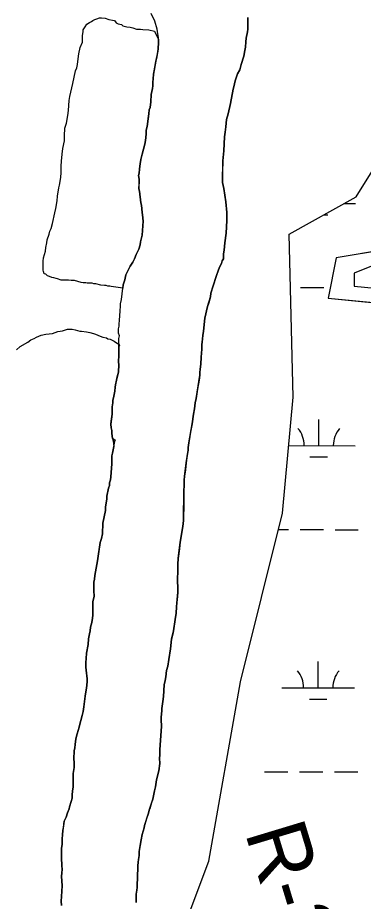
# Model space of a CAD drawing. Extents: x 3219052 to 3256913, y 800770 to 826146.
# Drawn here: x 3245379 to 3245854, y 815375 to 816589 of the extents above; entities that cross this region are included whole.
import ezdxf

# ---------------------------------------------------------------- set-up
doc = ezdxf.new("R2010")
doc.units = 0
for name, color, linetype in [('V-RIVR-RANG-IDEN', 7, 'Continuous'), ('V-SITE-VEGE', 7, 'Continuous'), ('V-TOPO-SHOR', 7, 'Continuous'), ('V-WETL-SWMP', 7, 'Continuous')]:
    doc.layers.add(name, color=color, linetype=linetype)

msp = doc.modelspace()

# ---------------------------------------------------------------- linework, layer by layer
at = {"layer": 'V-SITE-VEGE'}
for p, q in [((3245695.2, 816573.1), (3245695.3, 816589.4)), ((3245693.1, 816560.8), (3245694.7, 816569.5)), ((3245694.7, 816569.5), (3245695.2, 816573.1)), ((3245692, 816548.6), (3245692.6, 816555.7)), ((3245692.6, 816555.7), (3245693.1, 816560.8)), ((3245689.9, 816536.4), (3245691, 816544)), ((3245691, 816544), (3245692, 816548.6)), ((3245686.3, 816524.6), (3245689.9, 816536.4)), ((3245681.1, 816511.9), (3245684.2, 816517.5)), ((3245684.2, 816517.5), (3245686.3, 816524.6)), ((3245676, 816494.1), (3245678, 816502.2)), ((3245678, 816502.2), (3245681.1, 816511.9)), ((3245671.3, 816471.1), (3245674.9, 816491)), ((3245674.9, 816491), (3245676, 816494.1)), ((3245668.1, 816456.9), (3245671.3, 816471.1)), ((3245666.1, 816449.2), (3245668.1, 816456.9)), ((3245665, 816439), (3245666.1, 816449.2)), ((3245663.4, 816425.3), (3245664, 816431.9)), ((3245664, 816431.9), (3245665, 816439)), ((3245662.3, 816406.4), (3245663.4, 816425.3)), ((3245660.7, 816392.6), (3245662.3, 816406.4)), ((3245660.6, 816362.5), (3245660.7, 816392.6)), ((3245662.1, 816354.4), (3245660.6, 816362.5)), ((3245665.1, 816336), (3245662.1, 816354.4)), ((3245666.5, 816321.7), (3245665.1, 816336)), ((3245666.5, 816310.5), (3245666.5, 816321.7)), ((3245665.4, 816293.1), (3245666.5, 816310.5)), ((3245663.8, 816279.9), (3245665.4, 816293.1)), ((3245662.7, 816269.7), (3245663.8, 816279.9)), ((3245661.7, 816264.6), (3245662.7, 816269.7)), ((3245661.7, 816258), (3245661.7, 816264.6)), ((3245816.7, 816259.3), (3245805.7, 816204)), ((3245883.1, 816270.4), (3245816.7, 816259.3)), ((3245655, 816242.7), (3245657, 816247.3)), ((3245657, 816247.3), (3245659.1, 816251.3)), ((3245659.1, 816251.3), (3245660.1, 816254.9)), ((3245660.1, 816254.9), (3245661.7, 816258)), ((3245651.9, 816233.5), (3245655, 816242.7)), ((3245647.7, 816220.8), (3245651.9, 816233.5)), ((3245644.1, 816205.5), (3245644.6, 816210.6)), ((3245644.6, 816210.6), (3245647.7, 816220.8)), ((3245639.9, 816192.3), (3245644.1, 816205.5)), ((3245805.7, 816204), (3245916.3, 816192.9)), ((3245636.3, 816176.5), (3245639.9, 816192.3)), ((3245634.2, 816158.6), (3245636.3, 816176.5)), ((3245632.6, 816143.3), (3245633.6, 816152.5)), ((3245633.6, 816152.5), (3245634.2, 816158.6)), ((3245632, 816133.6), (3245632.1, 816140.3)), ((3245632.1, 816140.3), (3245632.6, 816143.3)), ((3245631, 816122.9), (3245632, 816133.6)), ((3245629.9, 816106.1), (3245630.9, 816113.2)), ((3245630.9, 816113.2), (3245631, 816122.9)), ((3245629.3, 816101.5), (3245629.9, 816106.1)), ((3245629.3, 816097.9), (3245629.3, 816101.5)), ((3245624.1, 816065.8), (3245629.3, 816097.9)), ((3245623, 816060.2), (3245624.1, 816065.8)), ((3245620.4, 816044.4), (3245622, 816052)), ((3245622, 816052), (3245623, 816060.2)), ((3245618.8, 816031.1), (3245620.4, 816044.4)), ((3245614.1, 816005.2), (3245618.8, 816031.1)), ((3245613.1, 815998.5), (3245614.1, 816005.2)), ((3245610.4, 815977.6), (3245613.1, 815995)), ((3245613.1, 815995), (3245613.1, 815998.5)), ((3245608.3, 815959.3), (3245610.4, 815977.6)), ((3245607.8, 815953.7), (3245608.3, 815959.3)), ((3245607.2, 815939.9), (3245607.7, 815945.5)), ((3245607.7, 815945.5), (3245607.8, 815953.7)), ((3245607, 815898.6), (3245607.2, 815939.9)), ((3245606, 815890.4), (3245607, 815898.6)), ((3245602.3, 815868.5), (3245606, 815890.4)), ((3245599.6, 815846.1), (3245602.3, 815868.5)), ((3245599.1, 815838.4), (3245599.6, 815846.1)), ((3245599, 815825.1), (3245599.1, 815838.4)), ((3245598.5, 815821.6), (3245599, 815825.1)), ((3245598.9, 815800.2), (3245598.5, 815821.6)), ((3245597.3, 815779.8), (3245598.9, 815800.2)), ((3245596.8, 815771.1), (3245597.3, 815779.8)), ((3245593.1, 815747.1), (3245595.2, 815762.4)), ((3245595.2, 815762.4), (3245596.8, 815771.1)), ((3245590.5, 815735.4), (3245593.1, 815747.1)), ((3245588.9, 815722.1), (3245590.5, 815735.4)), ((3245586.8, 815707.4), (3245588.9, 815722.1)), ((3245585.2, 815698.2), (3245586.8, 815707.4)), ((3245582.6, 815683.9), (3245583.7, 815692.6)), ((3245583.7, 815692.6), (3245585.2, 815698.2)), ((3245580.5, 815672.7), (3245581.6, 815678.8)), ((3245581.6, 815678.8), (3245582.6, 815683.9)), ((3245579.4, 815656.9), (3245580.5, 815672.7)), ((3245578.4, 815649.8), (3245579.4, 815656.9)), ((3245577.3, 815640.1), (3245578.4, 815649.8)), ((3245577.3, 815637), (3245577.3, 815640.1)), ((3245576.2, 815628.3), (3245577.3, 815637)), ((3245576.2, 815625.3), (3245576.2, 815628.3)), ((3245575, 815590.1), (3245576.7, 815615.6)), ((3245576.7, 815615.6), (3245576.2, 815625.3)), ((3245574.5, 815583.5), (3245575, 815590.1)), ((3245574.5, 815576.3), (3245574.5, 815583.5)), ((3245573.9, 815572.2), (3245574.5, 815576.3)), ((3245574.4, 815564.6), (3245573.9, 815572.2)), ((3245569.7, 815542.2), (3245572.8, 815554.4)), ((3245572.8, 815554.4), (3245574.4, 815564.6)), ((3245567.1, 815526.9), (3245568.2, 815532.5)), ((3245568.2, 815532.5), (3245569.7, 815542.2)), ((3245564.5, 815515.7), (3245567.1, 815526.9)), ((3245559.9, 815500.4), (3245561.9, 815507.5)), ((3245561.9, 815507.5), (3245564.5, 815515.7)), ((3245553.1, 815479.5), (3245558.8, 815496.3)), ((3245558.8, 815496.3), (3245559.9, 815500.4)), ((3245550, 815467.3), (3245552.6, 815476.4)), ((3245552.6, 815476.4), (3245553.1, 815479.5)), ((3245547.4, 815452), (3245548.5, 815459.6)), ((3245548.5, 815459.6), (3245550, 815467.3)), ((3245545.8, 815443.8), (3245547.4, 815452)), ((3245544.8, 815432.6), (3245545.8, 815438.2)), ((3245545.8, 815438.2), (3245545.8, 815443.8)), ((3245543.6, 815407.1), (3245544.2, 815423.9)), ((3245544.2, 815423.9), (3245544.7, 815429)), ((3245544.7, 815429), (3245544.8, 815432.6)), ((3245543.1, 815398.4), (3245543.6, 815407.1)), ((3245543.1, 815394.3), (3245543.1, 815398.4)), ((3245542, 815385.2), (3245542.5, 815390.8)), ((3245542, 815373.9), (3245542, 815385.2)), ((3245542.5, 815390.8), (3245543.1, 815394.3))]:
    msp.add_line(p, q, dxfattribs=at)
for points in [[(3245448, 816454.5), (3245449, 816461.6), (3245449.5, 816475.2), (3245450.6, 816480.8), (3245454.6, 816498.9), (3245456.7, 816507.5), (3245458.2, 816516.1), (3245460.3, 816520.2), (3245461.3, 816524.7), (3245461.8, 816528.7), (3245462.8, 816539.3), (3245464.9, 816547.9), (3245467.9, 816555.5), (3245468, 816564.6), (3245469, 816569.7), (3245469, 816572.2), (3245470, 816573.7), (3245471.5, 816576.7), (3245474.1, 816580.2), (3245477.6, 816582.3), (3245480.2, 816583.8), (3245482.2, 816585.3), (3245485.2, 816586.8), (3245487.7, 816587.3), (3245491.3, 816588.8), (3245494.3, 816588.8), (3245499.4, 816588.3), (3245504.4, 816586.7), (3245509.5, 816585.7), (3245512, 816585.2), (3245514.5, 816582.2), (3245517, 816580.6), (3245521.6, 816579.6), (3245523.6, 816578.1), (3245529.1, 816576.6), (3245533.7, 816576), (3245537.2, 816575), (3245542.3, 816573.5), (3245544.8, 816573.5), (3245547.8, 816573.5), (3245550.9, 816573), (3245559.2, 816572.6), (3245567, 816570.4), (3245572.6, 816558.9)], [(3245572.6, 816558.9), (3245572.5, 816555.5), (3245572, 816545.9), (3245569.9, 816533.1), (3245568.9, 816529.5), (3245565.7, 816511.7), (3245565.2, 816505.1), (3245564.6, 816500.5), (3245564.6, 816495.4), (3245564.1, 816491.8), (3245562.5, 816483.7), (3245562, 816473.5), (3245560.9, 816465.8), (3245559.9, 816462.3), (3245559.4, 816457.2), (3245556.7, 816439.8), (3245555.7, 816434.7), (3245555.7, 816429.1), (3245554.6, 816420.4), (3245553.6, 816415.3), (3245549.9, 816401.6), (3245548.4, 816394.5), (3245546.8, 816385.3), (3245546.3, 816381.2), (3245545.7, 816375.6), (3245545.2, 816372.5), (3245545.7, 816367.4), (3245545.6, 816354.2), (3245546.6, 816350.6), (3245548.1, 816334.8), (3245549.1, 816331.7), (3245550.1, 816321.5), (3245550.6, 816318.4), (3245551.6, 816309.8), (3245549.9, 816290.4), (3245548.9, 816284.8), (3245547.9, 816281.2), (3245547.3, 816277.1), (3245545.3, 816271), (3245541.7, 816263.9), (3245539.6, 816257.8), (3245537, 816253.2), (3245533.4, 816247.6), (3245527.8, 816235.9), (3245526.2, 816228.8), (3245524.1, 816222.1), (3245523.6, 816217.6), (3245507.4, 816219.9), (3245505.4, 816220.4), (3245502.9, 816220.4), (3245500.4, 816221.4), (3245498.3, 816221.4), (3245493.3, 816221.9), (3245486.2, 816223.5), (3245483.7, 816223.5), (3245481.2, 816224.5), (3245474.6, 816224.5), (3245472.6, 816225), (3245469, 816225), (3245466, 816225.5), (3245456.9, 816228.1), (3245452.4, 816228.1), (3245448.8, 816228.6), (3245438.7, 816228.6), (3245433.7, 816230.2), (3245431.7, 816230.7), (3245428.6, 816231.7), (3245426.1, 816232.2), (3245422.6, 816233.7), (3245420.1, 816234.3), (3245417.5, 816236.8), (3245415.5, 816237.3), (3245414.5, 816240.3), (3245414, 816242.4), (3245414, 816254.5), (3245414.6, 816259), (3245417.1, 816268.6), (3245417.6, 816273.2), (3245419.2, 816279.7), (3245419.7, 816283.8), (3245422.2, 816291.9), (3245423.3, 816295.9), (3245424.8, 816299.4), (3245426.8, 816306.5), (3245429.9, 816321.1), (3245431.4, 816327.2), (3245433, 816337.3), (3245433.5, 816343.9), (3245435.6, 816355.5), (3245436.6, 816359), (3245438.1, 816369.6), (3245438.6, 816376.2), (3245438.7, 816385.3), (3245439.2, 816391.9), (3245440.2, 816401.5), (3245440.8, 816409.5), (3245443.3, 816420.1), (3245443.3, 816426.7), (3245443.9, 816437.3), (3245445.9, 816444.4), (3245448, 816454.5)], [(3245377.1, 816132.8), (3245382.2, 816137.4), (3245392.8, 816143.4), (3245396.9, 816146.4), (3245401.4, 816148.4), (3245405, 816150.4), (3245411.1, 816152.9), (3245417.6, 816154.4), (3245426.7, 816155.4), (3245434.3, 816157.9), (3245440.4, 816158.9), (3245447.5, 816161.4), (3245454, 816161.4), (3245458.1, 816160.4), (3245464.6, 816158.4), (3245466.7, 816158.3), (3245473.7, 816157.8), (3245478.3, 816156.8), (3245483.3, 816155.3), (3245485.9, 816154.2), (3245492.4, 816151.7), (3245496, 816150.2), (3245501, 816149.2), (3245503, 816148.1), (3245506, 816147.6), (3245511.6, 816144.6), (3245516.1, 816141.5), (3245518.2, 816141), (3245518.7, 816139), (3245518.1, 816137)], [(3245518.1, 816137), (3245518.1, 816125.8), (3245517.5, 816116.1), (3245518, 816112.5), (3245517.5, 816102.3), (3245514.9, 816091.1), (3245513.3, 816085), (3245512.8, 816081.4), (3245512.3, 816076.3), (3245511.2, 816069.2), (3245509.7, 816063.1), (3245509.6, 816060), (3245508.6, 816054.4), (3245508.6, 816044.7), (3245507, 816030.9), (3245507.5, 816025.8), (3245508.5, 816022.2), (3245508.4, 816017.7), (3245509.4, 816011), (3245510.1, 816007.9), (3245510.9, 816000.3), (3245509.3, 815991.1), (3245508.3, 815987.1), (3245508.3, 815976.3), (3245507.2, 815958.5), (3245506.6, 815954.4), (3245505.1, 815950.3), (3245505.1, 815946.3), (3245504, 815942.7), (3245501.4, 815932), (3245501.4, 815927.9), (3245499.8, 815917.2), (3245499.8, 815912.1), (3245497.7, 815903.4), (3245496.2, 815894.8), (3245495.6, 815880), (3245494, 815873.9), (3245492.5, 815868.3), (3245489.9, 815852.5), (3245488.8, 815842.8), (3245485.1, 815822.9), (3245484.6, 815817.8), (3245483.6, 815813.7), (3245483.5, 815802), (3245484, 815794.3), (3245482.4, 815786.7), (3245482.3, 815768.3), (3245481.8, 815764.2), (3245480.8, 815758.1), (3245479.2, 815752), (3245478.7, 815746.9), (3245477.6, 815742.8), (3245476.1, 815735.7), (3245476, 815728.1), (3245473.4, 815716.3), (3245472.9, 815708.7), (3245472.4, 815703.6), (3245472.8, 815696.9), (3245473.3, 815692.9), (3245474.3, 815681.1), (3245474.3, 815677), (3245473.7, 815667.9), (3245472.7, 815663.3), (3245471.6, 815657.2), (3245470.1, 815642.4), (3245469, 815636.3), (3245467.4, 815630.7), (3245465.9, 815623.5), (3245464.3, 815618.9), (3245463.3, 815614.4), (3245460.7, 815605.2), (3245459.1, 815598.6), (3245458.1, 815590.9), (3245457.6, 815586.3), (3245456.5, 815582.2), (3245456, 815571), (3245456.5, 815565.9), (3245456.4, 815559.3), (3245455.4, 815551.1), (3245455.3, 815532.3), (3245454.2, 815527.2), (3245453.7, 815521), (3245453.7, 815517), (3245452.6, 815512.4), (3245450.1, 815505.2), (3245449.5, 815502.2), (3245447.5, 815497.1), (3245445.4, 815491), (3245442.8, 815485.4), (3245441.2, 815472.6), (3245440.2, 815461.4), (3245440.1, 815453.3), (3245439.1, 815448.2), (3245439, 815435.4), (3245439.5, 815424.2), (3245440, 815419.6), (3245439.5, 815414), (3245439.4, 815409.9), (3245439.9, 815396.6), (3245439.3, 815381.8), (3245438.8, 815375.7)], [(3245438.8, 815375.7), (3245439.3, 815369.6)]]:
    msp.add_lwpolyline(points, dxfattribs=at)
at = {"layer": 'V-TOPO-SHOR'}
for points in [[(3245556.7, 816439.8), (3245558.3, 816450.5), (3245559.4, 816457.2), (3245559.9, 816462.3), (3245560.9, 816465.8), (3245562, 816473.5), (3245562.5, 816483.7), (3245564.1, 816491.8), (3245564.6, 816495.4), (3245564.6, 816500.5), (3245565.2, 816505.1), (3245565.7, 816511.7), (3245567.8, 816523.4), (3245568.9, 816529.5), (3245569.9, 816533.1), (3245570.9, 816539.2), (3245572, 816545.9), (3245572.5, 816555.5), (3245572.6, 816561.7), (3245571.6, 816566.8), (3245571.1, 816570.3), (3245570.6, 816573.4), (3245567.6, 816584.1), (3245562.5, 816594.9)], [(3245695.3, 816589.4), (3245695.2, 816584.3), (3245695.2, 816577.1), (3245695.2, 816573.1), (3245694.7, 816569.5), (3245693.1, 816560.8), (3245692.6, 816555.7), (3245692, 816548.6), (3245691, 816544), (3245689.9, 816536.4), (3245686.3, 816524.6), (3245684.2, 816517.5), (3245681.1, 816511.9), (3245678, 816502.2), (3245676, 816494.1), (3245674.9, 816491), (3245671.3, 816471.1), (3245668.1, 816456.9), (3245666.1, 816449.2), (3245665, 816439), (3245664, 816431.9), (3245663.4, 816425.3), (3245662.3, 816406.4), (3245660.7, 816392.6), (3245660.6, 816377.3), (3245660.6, 816371.7), (3245660.6, 816362.5), (3245662.1, 816354.4), (3245665.1, 816336), (3245666.5, 816321.7), (3245666.5, 816317.1), (3245666.5, 816310.5), (3245665.4, 816293.1), (3245663.8, 816279.9)], [(3246716.6, 816480.7), (3246475.4, 816417.9), (3246239.9, 816364.1), (3246167.5, 816328.1), (3246067.9, 816310.2), (3245986.4, 816292.3), (3245886.8, 816256.3), (3245841.5, 816238.3), (3245841.4, 816220.2), (3245941, 816210.9), (3246067.7, 816228.7), (3246158.2, 816246.6), (3246230.6, 816228.4), (3246321.2, 816246.3), (3246420.8, 816291.3), (3246574.7, 816309.1), (3246692.3, 816308.9), (3246810.1, 816362.9)], [(3245482.4, 815779.5), (3245482.4, 815786.7), (3245484, 815794.3), (3245483.5, 815802), (3245483.5, 815806.1), (3245483.6, 815813.7), (3245484.6, 815817.8), (3245485.1, 815822.9), (3245488.8, 815842.8), (3245489.9, 815852.5), (3245490.9, 815858.6), (3245492.5, 815868.3), (3245494, 815873.9), (3245495.6, 815880), (3245496.2, 815894.8), (3245497.7, 815903.4), (3245499.8, 815912.1), (3245499.8, 815917.2), (3245501.4, 815927.9), (3245501.4, 815932), (3245504, 815942.7), (3245505.1, 815946.3), (3245505.1, 815950.3), (3245506.6, 815954.4), (3245507.2, 815958.5), (3245508.3, 815976.3), (3245508.3, 815987.1), (3245509.3, 815991.1), (3245510.9, 816000.3), (3245513, 816009), (3245513, 816008.5), (3245509.4, 816011), (3245508.4, 816017.7), (3245508.5, 816022.2), (3245507.5, 816025.8), (3245507, 816030.9), (3245507.5, 816035), (3245508.6, 816044.7), (3245508.6, 816050.8), (3245508.6, 816054.4), (3245509.6, 816060), (3245509.7, 816063.1), (3245511.2, 816069.2), (3245512.3, 816076.3), (3245512.8, 816081.4), (3245513.3, 816085), (3245514.9, 816091.1), (3245515.9, 816095.7), (3245517.5, 816102.3), (3245518, 816112.5), (3245517.5, 816116.1), (3245518.1, 816125.8), (3245518.1, 816137), (3245518.2, 816148.2), (3245518.7, 816152.3), (3245517.7, 816155.9), (3245517.7, 816161.5), (3245518.3, 816165.5), (3245518.3, 816168.6), (3245518.8, 816173.2), (3245519.9, 816186.5), (3245520.4, 816192.6), (3245520.4, 816196.1), (3245521.5, 816201.8), (3245522.6, 816209.9), (3245523.6, 816217.6), (3245524.1, 816222.1), (3245526.2, 816228.8), (3245527.8, 816235.9), (3245533.4, 816247.6), (3245537, 816253.2), (3245539.6, 816257.8), (3245541.7, 816263.9), (3245545.3, 816271), (3245547.3, 816277.1), (3245547.9, 816281.2), (3245548.9, 816284.8), (3245549.9, 816290.4), (3245551.6, 816309.8), (3245550.6, 816318.4), (3245550.1, 816321.5), (3245549.6, 816326.6), (3245549.1, 816331.7), (3245548.1, 816334.8), (3245546.6, 816350.6), (3245545.6, 816354.2), (3245545.7, 816360.8), (3245545.7, 816363.9), (3245545.7, 816367.4), (3245545.2, 816372.5), (3245545.7, 816375.6), (3245546.3, 816381.2), (3245546.8, 816385.3), (3245547.3, 816388.3), (3245548.4, 816394.5), (3245549.9, 816401.6), (3245553.6, 816415.3), (3245554.6, 816420.4), (3245555.7, 816429.1), (3245555.7, 816434.7), (3245556.7, 816439.8)], [(3245663.8, 816279.9), (3245662.7, 816269.7), (3245661.7, 816264.6), (3245661.7, 816258), (3245660.1, 816254.9), (3245659.1, 816251.3), (3245657, 816247.3), (3245655, 816242.7), (3245651.9, 816233.5), (3245647.7, 816220.8), (3245644.6, 816210.6), (3245644.1, 816205.5), (3245641.5, 816197.3), (3245639.9, 816192.3), (3245636.3, 816176.5), (3245635.2, 816167.3), (3245634.2, 816158.6), (3245633.6, 816152.5), (3245632.6, 816143.3), (3245632.1, 816140.3), (3245632, 816133.6), (3245631, 816122.9), (3245630.9, 816113.2), (3245629.9, 816106.1), (3245629.3, 816101.5), (3245629.3, 816097.9), (3245628.3, 816091.3), (3245626.2, 816078.6), (3245624.1, 816065.8), (3245623, 816060.2), (3245622, 816052), (3245620.4, 816044.4), (3245618.8, 816031.1), (3245616.7, 816019.9), (3245615.7, 816013.8), (3245614.1, 816005.2), (3245613.1, 815998.5), (3245613.1, 815995), (3245612, 815987.8), (3245610.4, 815977.6), (3245609.4, 815967.9), (3245608.3, 815959.3), (3245607.8, 815953.7), (3245607.7, 815945.5), (3245607.2, 815939.9), (3245607.2, 815931.2), (3245607.1, 815921.5), (3245607.1, 815915.4), (3245607, 815905.2), (3245607, 815898.6), (3245606, 815890.4), (3245602.3, 815868.5), (3245601.2, 815859.3), (3245599.6, 815846.1), (3245599.1, 815838.4), (3245599, 815825.1), (3245598.5, 815821.6), (3245598.9, 815800.2), (3245598.4, 815794), (3245597.8, 815785.9), (3245597.3, 815779.8), (3245596.8, 815771.1), (3245595.2, 815762.4), (3245593.1, 815747.1), (3245592, 815742.5), (3245590.5, 815735.4), (3245588.9, 815722.1), (3245586.8, 815707.4), (3245585.2, 815698.2), (3245583.7, 815692.6), (3245582.6, 815683.9), (3245581.6, 815678.8), (3245580.5, 815672.7), (3245579.4, 815656.9), (3245578.4, 815649.8), (3245577.3, 815640.1), (3245577.3, 815637), (3245576.2, 815628.3), (3245576.2, 815625.3), (3245576.7, 815615.6), (3245575, 815590.1), (3245574.5, 815583.5), (3245574.5, 815576.3), (3245573.9, 815572.2), (3245574.4, 815564.6), (3245572.8, 815554.4), (3245569.7, 815542.2), (3245568.2, 815532.5), (3245567.1, 815526.9), (3245564.5, 815515.7), (3245563, 815510.6), (3245561.9, 815507.5), (3245560.9, 815503.9), (3245559.9, 815500.4), (3245558.8, 815496.3), (3245556.2, 815488.7), (3245555.2, 815485.6), (3245553.1, 815479.5), (3245552.6, 815476.4), (3245550, 815467.3), (3245548.5, 815459.6)], [(3245439.3, 815369.6), (3245438.8, 815375.7), (3245439.3, 815381.8), (3245439.9, 815396.6), (3245439.4, 815409.9), (3245439.5, 815414), (3245440, 815419.6), (3245439.5, 815424.2), (3245439, 815435.4), (3245439.1, 815443.6), (3245439.1, 815448.2), (3245440.1, 815453.3), (3245440.2, 815461.4), (3245440.7, 815466.5), (3245441.2, 815472.6), (3245441.8, 815476.7), (3245442.8, 815485.4), (3245445.4, 815491), (3245447.5, 815497.1), (3245449.5, 815502.2), (3245450.1, 815505.2), (3245452.6, 815512.4), (3245453.7, 815517), (3245453.7, 815521), (3245454.2, 815527.2), (3245455.3, 815532.3), (3245455.3, 815536.8), (3245455.4, 815547.6), (3245455.4, 815551.1), (3245456.4, 815559.3), (3245456.5, 815565.9), (3245456, 815571), (3245456.5, 815582.2), (3245457.6, 815586.3), (3245458.1, 815590.9), (3245459.1, 815598.6), (3245460.7, 815605.2), (3245463.3, 815614.4), (3245464.3, 815618.9), (3245465.9, 815623.5), (3245467.5, 815630.7), (3245469, 815636.3), (3245470.1, 815642.4), (3245471.6, 815657.2), (3245472.7, 815663.3), (3245473.7, 815667.9), (3245474.3, 815677), (3245474.3, 815681.1), (3245473.3, 815692.9), (3245472.8, 815696.9), (3245472.4, 815703.6), (3245472.9, 815708.7), (3245473.4, 815716.3), (3245476, 815728.1), (3245476.1, 815735.7), (3245477.6, 815742.8), (3245478.7, 815746.9), (3245479.2, 815752), (3245480.8, 815758.1), (3245481.8, 815764.2), (3245482.3, 815768.3), (3245482.4, 815772.9), (3245482.4, 815779.5)], [(3245548.5, 815459.6), (3245547.4, 815452), (3245545.8, 815443.8), (3245545.8, 815438.2), (3245544.8, 815432.6), (3245544.7, 815429), (3245544.2, 815423.9), (3245543.6, 815407.1), (3245543.1, 815398.4), (3245543.1, 815394.3), (3245542.5, 815390.8), (3245542, 815385.2), (3245542, 815373.9)]]:
    msp.add_lwpolyline(points, dxfattribs=at)
at = {"layer": 'V-WETL-SWMP'}
for p, q in [((3245827.9, 816333.9), (3245843.4, 816333.9)), ((3245800.3, 816318.5), (3245805.4, 816318.5)), ((3245767.8, 816218.6), (3245799.8, 816218.5)), ((3245792.7, 816001.3), (3245792.8, 816037.3)), ((3245751.4, 816001.4), (3245842.7, 816001.2)), ((3245780.7, 815985.9), (3245804.7, 815985.8)), ((3245737.3, 815886), (3245751.1, 815886)), ((3245767.1, 815885.9), (3245799.1, 815885.9)), ((3245815.1, 815885.8), (3245847.1, 815885.8)), ((3245792.1, 815668.6), (3245792.1, 815704.6)), ((3245742.1, 815668.7), (3245842.1, 815668.5)), ((3245780, 815653.2), (3245804, 815653.2)), ((3245718.4, 815553.3), (3245750.4, 815553.3)), ((3245766.4, 815553.2), (3245798.4, 815553.2)), ((3245814.4, 815553.1), (3245846.4, 815553.1))]:
    msp.add_line(p, q, dxfattribs=at)
msp.add_lwpolyline([(3245598.2, 815314.7), (3245641.7, 815430.5), (3245685.1, 815676.8), (3245743, 815908.5), (3245757.4, 816067.8), (3245752.3, 816291.8), (3245844.2, 816343), (3245916.6, 816458.8), (3246032.4, 816560.2), (3246148.1, 816603.7), (3246263.9, 816690.6), (3246365.2, 816994.7), (3246452, 817052.7), (3246611.2, 817067.1), (3246813.8, 817009.2), (3247074.3, 816748.5)], dxfattribs=at)
msp.add_lwpolyline([(3246170.8, 816347.9), (3246004.8, 816303.6), (3245883.1, 816270.4), (3245816.7, 816259.3), (3245805.7, 816204), (3245916.3, 816192.9), (3246237.2, 816237.2), (3246436.3, 816292.6), (3246834.7, 816347.9), (3247111.3, 816425.4), (3247288.3, 816480.7), (3247421.1, 816513.9), (3247531.7, 816547.1), (3247609.1, 816580.3), (3247631.3, 816613.5), (3247576, 816668.9), (3247476.4, 816668.9), (3247221.9, 816602.5), (3246701.9, 816480.7), (3246414.2, 816414.3)], close=True, dxfattribs=at)
for centre, start, end in [((3245737.5, 816001.9), 359.1081, 40.6518), ((3245848, 816001.7), 139.1081, 180.6517), ((3245736.8, 815669.2), 359.1081, 40.6518), ((3245847.3, 815669), 139.1081, 180.6517)]:
    msp.add_arc(centre, 35.2, start, end, dxfattribs=at)

# ---------------------------------------------------------------- texts
at = {"layer": 'V-RIVR-RANG-IDEN'}
msp.add_text('R-267.7', height=83, rotation=286.8329, dxfattribs=at).set_placement((3245691, 815470))

doc.saveas('drawing.dxf')
